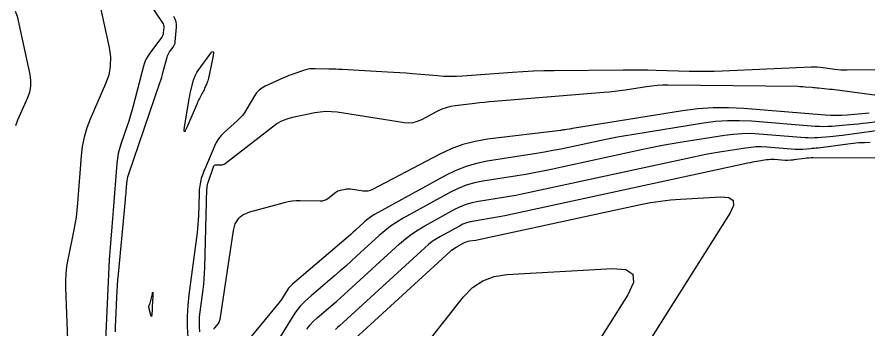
# Model space of a CAD drawing. Extents: x 1768942 to 1774819, y 723037 to 732099.
# Drawn here: x 1770861.8 to 1770924.4, y 724451 to 724473.9 of the extents above; entities that cross this region are included whole.
import ezdxf

# ---------------------------------------------------------------- set-up
doc = ezdxf.new("R2010")
doc.units = 0
doc.layers.add('R_Contours', color=7, linetype='Continuous')

msp = doc.modelspace()

# ---------------------------------------------------------------- linework, layer by layer
at = {"layer": 'R_Contours'}
for points in [[(1770867.09, 724478.408), (1770868.566, 724471.665), (1770868.662, 724470.981), (1770868.65, 724470.307), (1770868.529, 724469.644), (1770868.3, 724468.992), (1770867.164, 724466.405), (1770866.909, 724465.751), (1770866.712, 724465.083), (1770866.574, 724464.4), (1770866.494, 724463.703), (1770866.241, 724460.229), (1770866.194, 724459.704), (1770866.13, 724459.181), (1770866.048, 724458.66), (1770865.949, 724458.142), (1770865.519, 724456.075), (1770865.427, 724455.556), (1770865.368, 724455.035), (1770865.341, 724454.512), (1770865.346, 724453.985), (1770865.552, 724448.904)], [(1770871.617, 724474.797), (1770872.492, 724473.499), (1770872.539, 724473.416), (1770872.569, 724473.329), (1770872.584, 724473.239), (1770872.584, 724473.144), (1770872.55, 724472.757), (1770872.535, 724472.662), (1770872.508, 724472.573), (1770872.469, 724472.488), (1770872.417, 724472.408), (1770871.551, 724471.256), (1770871.399, 724471.033), (1770871.271, 724470.798), (1770871.167, 724470.551), (1770871.086, 724470.294), (1770870.302, 724467.29), (1770870.208, 724466.943), (1770870.107, 724466.599), (1770870.001, 724466.256), (1770869.888, 724465.915), (1770869.423, 724464.556), (1770869.318, 724464.214), (1770869.235, 724463.867), (1770869.174, 724463.516), (1770869.136, 724463.16), (1770868.87, 724459.689), (1770868.846, 724459.385), (1770868.821, 724459.082), (1770868.795, 724458.779), (1770868.767, 724458.476), (1770868.653, 724457.265), (1770868.626, 724456.962), (1770868.603, 724456.658), (1770868.584, 724456.355), (1770868.567, 724456.051), (1770868.263, 724449.608)], [(1770861.655, 724474.344), (1770861.779, 724473.98), (1770862.721, 724469.678), (1770862.783, 724469.242), (1770862.775, 724468.812), (1770862.698, 724468.389), (1770862.551, 724467.973), (1770861.827, 724466.323), (1770861.664, 724465.905)], [(1770869.034, 724450.74), (1770869.035, 724451.167), (1770869.049, 724451.594), (1770869.13, 724453.301), (1770869.153, 724453.728), (1770869.18, 724454.154), (1770869.213, 724454.58), (1770869.25, 724455.005), (1770869.763, 724460.461), (1770869.777, 724460.616), (1770869.791, 724460.77), (1770869.804, 724460.924), (1770869.816, 724461.078), (1770869.863, 724461.696), (1770869.88, 724461.849), (1770869.906, 724462.001), (1770869.942, 724462.15), (1770869.987, 724462.298), (1770872.3, 724469.062), (1770872.369, 724469.27), (1770872.434, 724469.479), (1770872.495, 724469.689), (1770872.552, 724469.9), (1770872.829, 724470.96), (1770872.862, 724471.064), (1770872.903, 724471.163), (1770872.955, 724471.257), (1770873.016, 724471.347), (1770873.278, 724471.696), (1770873.337, 724471.786), (1770873.382, 724471.882), (1770873.412, 724471.983), (1770873.429, 724472.089), (1770873.522, 724473.162), (1770873.524, 724473.372), (1770873.49, 724473.574), (1770873.422, 724473.766), (1770873.319, 724473.95)], [(1770929.823, 724470.071), (1770922.874, 724470.003), (1770922.654, 724470.005), (1770922.434, 724470.015), (1770922.215, 724470.033), (1770921.997, 724470.059), (1770921.124, 724470.18), (1770920.905, 724470.205), (1770920.686, 724470.22), (1770920.467, 724470.225), (1770920.247, 724470.221), (1770913.718, 724469.932), (1770913.109, 724469.911), (1770912.5, 724469.901), (1770911.89, 724469.902), (1770911.281, 724469.915), (1770908.843, 724469.986), (1770908.233, 724470.001), (1770907.624, 724470.011), (1770907.014, 724470.014), (1770906.405, 724470.011), (1770901.331, 724469.963), (1770900.563, 724469.949), (1770899.796, 724469.923), (1770899.029, 724469.885), (1770898.263, 724469.835), (1770894.592, 724469.564), (1770894.13, 724469.539), (1770893.668, 724469.533), (1770893.205, 724469.545), (1770892.743, 724469.577), (1770890.896, 724469.739), (1770890.434, 724469.778), (1770889.971, 724469.812), (1770889.509, 724469.843), (1770889.046, 724469.869), (1770885.725, 724470.045), (1770885.485, 724470.057), (1770885.245, 724470.068), (1770885.004, 724470.077), (1770884.764, 724470.084), (1770883.727, 724470.115), (1770883.525, 724470.112), (1770883.326, 724470.092), (1770883.129, 724470.054), (1770882.935, 724469.998), (1770882.164, 724469.741), (1770881.972, 724469.674), (1770881.782, 724469.602), (1770881.594, 724469.525), (1770881.408, 724469.443), (1770880.046, 724468.819), (1770879.808, 724468.688), (1770879.599, 724468.526), (1770879.418, 724468.333), (1770879.265, 724468.11), (1770878.71, 724467.152), (1770878.563, 724466.919), (1770878.399, 724466.7), (1770878.218, 724466.495), (1770878.021, 724466.303), (1770877.028, 724465.409), (1770876.807, 724465.189), (1770876.615, 724464.948), (1770876.449, 724464.688), (1770876.312, 724464.409), (1770875.596, 724462.732), (1770875.564, 724462.655), (1770875.534, 724462.577), (1770875.504, 724462.499), (1770875.477, 724462.42), (1770875.368, 724462.104), (1770875.343, 724462.024), (1770875.321, 724461.944), (1770875.303, 724461.863), (1770875.288, 724461.78), (1770875.217, 724461.343), (1770875.203, 724461.242), (1770875.191, 724461.141), (1770875.184, 724461.04), (1770875.179, 724460.938), (1770875.134, 724459.287), (1770875.122, 724458.978), (1770875.102, 724458.67), (1770875.073, 724458.362), (1770875.036, 724458.055), (1770874.427, 724453.46), (1770874.346, 724452.682), (1770874.308, 724451.904), (1770874.314, 724451.125), (1770874.363, 724450.344)], [(1770875.234, 724450.752), (1770875.211, 724451.118), (1770875.208, 724451.483), (1770875.226, 724451.848), (1770875.264, 724452.213), (1770875.483, 724453.862), (1770875.53, 724454.259), (1770875.567, 724454.657), (1770875.594, 724455.055), (1770875.61, 724455.455), (1770875.767, 724461.271), (1770875.769, 724461.31), (1770875.772, 724461.349), (1770875.776, 724461.387), (1770875.782, 724461.426), (1770875.807, 724461.58), (1770875.814, 724461.618), (1770875.822, 724461.656), (1770875.832, 724461.693), (1770875.844, 724461.73), (1770876.243, 724462.894), (1770876.277, 724462.963), (1770876.325, 724463.012), (1770876.388, 724463.041), (1770876.465, 724463.049), (1770876.8, 724463.043), (1770876.882, 724463.048), (1770876.959, 724463.066), (1770877.032, 724463.098), (1770877.101, 724463.143), (1770880.579, 724465.847), (1770880.919, 724466.083), (1770881.28, 724466.276), (1770881.66, 724466.427), (1770882.06, 724466.535), (1770883.699, 724466.883), (1770884.109, 724466.951), (1770884.52, 724466.982), (1770884.933, 724466.975), (1770885.346, 724466.93), (1770890.307, 724466.165), (1770890.638, 724466.139), (1770890.959, 724466.166), (1770891.272, 724466.245), (1770891.576, 724466.376), (1770892.776, 724467.006), (1770893.08, 724467.149), (1770893.394, 724467.263), (1770893.716, 724467.348), (1770894.048, 724467.403), (1770895.49, 724467.58), (1770895.843, 724467.621), (1770896.196, 724467.659), (1770896.549, 724467.693), (1770896.903, 724467.724), (1770904.997, 724468.386), (1770905.389, 724468.421), (1770905.781, 724468.464), (1770906.172, 724468.514), (1770906.563, 724468.57), (1770908.122, 724468.811), (1770908.512, 724468.864), (1770908.903, 724468.9), (1770909.296, 724468.92), (1770909.69, 724468.923), (1770919.297, 724468.816), (1770919.423, 724468.813), (1770919.549, 724468.808), (1770919.674, 724468.8), (1770919.8, 724468.79), (1770920.301, 724468.745), (1770920.427, 724468.733), (1770920.552, 724468.722), (1770920.677, 724468.71), (1770920.803, 724468.698), (1770921.636, 724468.618), (1770921.816, 724468.6), (1770921.997, 724468.58), (1770922.177, 724468.557), (1770922.357, 724468.534), (1770925.093, 724468.155)], [(1770924.52, 724466.839), (1770922.896, 724466.705), (1770922.49, 724466.68), (1770922.084, 724466.671), (1770921.678, 724466.679), (1770921.272, 724466.703), (1770915.29, 724467.183), (1770914.159, 724467.24), (1770913.031, 724467.23), (1770911.905, 724467.152), (1770910.782, 724467.007), (1770902.691, 724465.716), (1770902.681, 724465.714), (1770902.671, 724465.713), (1770902.661, 724465.711), (1770902.651, 724465.709), (1770902.612, 724465.7), (1770902.602, 724465.698), (1770902.592, 724465.696), (1770902.582, 724465.694), (1770902.572, 724465.693), (1770902.115, 724465.621), (1770902.036, 724465.608), (1770901.956, 724465.597), (1770901.876, 724465.586), (1770901.796, 724465.576), (1770896.413, 724464.918), (1770895.502, 724464.765), (1770894.616, 724464.532), (1770893.754, 724464.219), (1770892.918, 724463.826), (1770887.955, 724461.22), (1770887.787, 724461.147), (1770887.614, 724461.104), (1770887.437, 724461.089), (1770887.254, 724461.103), (1770886.335, 724461.245), (1770886.24, 724461.255), (1770886.145, 724461.257), (1770886.051, 724461.25), (1770885.957, 724461.234), (1770885.582, 724461.154), (1770885.49, 724461.13), (1770885.403, 724461.095), (1770885.321, 724461.051), (1770885.243, 724460.997), (1770884.661, 724460.544), (1770884.534, 724460.461), (1770884.4, 724460.403), (1770884.257, 724460.369), (1770884.106, 724460.36), (1770882.622, 724460.388), (1770882.324, 724460.383), (1770882.029, 724460.357), (1770881.736, 724460.311), (1770881.446, 724460.243), (1770878.895, 724459.552), (1770878.429, 724459.362), (1770878.073, 724459.073), (1770877.827, 724458.687), (1770877.692, 724458.201), (1770876.717, 724451.665), (1770876.698, 724451.58), (1770876.669, 724451.5), (1770876.629, 724451.424), (1770876.578, 724451.353), (1770876.322, 724451.041), (1770876.286, 724450.99), (1770876.258, 724450.935)], [(1770930.595, 724466.942), (1770924.346, 724466.109), (1770924.03, 724466.069), (1770923.713, 724466.033), (1770923.396, 724466.001), (1770923.079, 724465.973), (1770921.808, 724465.868), (1770921.491, 724465.848), (1770921.173, 724465.842), (1770920.856, 724465.848), (1770920.538, 724465.867), (1770915.857, 724466.242), (1770914.972, 724466.287), (1770914.089, 724466.279), (1770913.209, 724466.218), (1770912.33, 724466.104), (1770907.184, 724465.283), (1770906.585, 724465.183), (1770905.987, 724465.075), (1770905.39, 724464.959), (1770904.795, 724464.835), (1770902.418, 724464.322), (1770901.823, 724464.197), (1770901.226, 724464.082), (1770900.628, 724463.975), (1770900.029, 724463.876), (1770896.408, 724463.306), (1770895.616, 724463.146), (1770894.846, 724462.92), (1770894.099, 724462.628), (1770893.375, 724462.269), (1770888.111, 724459.372), (1770887.915, 724459.256), (1770887.727, 724459.129), (1770887.547, 724458.992), (1770887.374, 724458.843), (1770886.701, 724458.226), (1770886.532, 724458.072), (1770886.361, 724457.921), (1770886.189, 724457.77), (1770886.016, 724457.622), (1770882.06, 724454.261), (1770881.957, 724454.166), (1770881.862, 724454.065), (1770881.776, 724453.956), (1770881.698, 724453.84), (1770881.402, 724453.363), (1770881.326, 724453.245), (1770881.247, 724453.13), (1770881.163, 724453.017), (1770881.076, 724452.907), (1770879.026, 724450.403)], [(1770926.106, 724465.678), (1770922.553, 724465.205), (1770922.324, 724465.176), (1770922.096, 724465.15), (1770921.867, 724465.127), (1770921.638, 724465.107), (1770920.721, 724465.031), (1770920.492, 724465.017), (1770920.262, 724465.012), (1770920.033, 724465.016), (1770919.804, 724465.03), (1770916.424, 724465.301), (1770915.785, 724465.333), (1770915.148, 724465.327), (1770914.512, 724465.283), (1770913.878, 724465.201), (1770910.758, 724464.704), (1770910.028, 724464.582), (1770909.299, 724464.451), (1770908.573, 724464.309), (1770907.848, 724464.158), (1770901.116, 724462.704), (1770900.491, 724462.573), (1770899.864, 724462.452), (1770899.236, 724462.339), (1770898.605, 724462.235), (1770896.081, 724461.838), (1770895.459, 724461.713), (1770894.855, 724461.535), (1770894.268, 724461.305), (1770893.7, 724461.024), (1770890.221, 724459.109), (1770889.746, 724458.829), (1770889.29, 724458.522), (1770888.853, 724458.189), (1770888.436, 724457.828), (1770886.804, 724456.333), (1770886.394, 724455.961), (1770885.981, 724455.593), (1770885.565, 724455.229), (1770885.145, 724454.869), (1770883.426, 724453.409), (1770883.015, 724453.032), (1770882.637, 724452.627), (1770882.293, 724452.193), (1770881.981, 724451.731), (1770880.708, 724449.676)], [(1770883.108, 724450.955), (1770883.342, 724451.249), (1770883.598, 724451.524), (1770883.876, 724451.779), (1770885.033, 724452.763), (1770885.321, 724453.01), (1770885.607, 724453.259), (1770885.891, 724453.512), (1770886.172, 724453.767), (1770889.941, 724457.22), (1770890.376, 724457.596), (1770890.832, 724457.944), (1770891.307, 724458.264), (1770891.803, 724458.556), (1770894.024, 724459.778), (1770894.437, 724459.983), (1770894.863, 724460.15), (1770895.302, 724460.279), (1770895.754, 724460.37), (1770897.588, 724460.659), (1770898.046, 724460.734), (1770898.503, 724460.816), (1770898.958, 724460.904), (1770899.413, 724460.999), (1770911.718, 724463.657), (1770912.164, 724463.75), (1770912.61, 724463.837), (1770913.058, 724463.918), (1770913.507, 724463.993), (1770915.425, 724464.299), (1770915.815, 724464.349), (1770916.206, 724464.376), (1770916.598, 724464.38), (1770916.991, 724464.36), (1770919.069, 724464.193), (1770919.21, 724464.185), (1770919.351, 724464.182), (1770919.492, 724464.185), (1770919.633, 724464.194), (1770920.197, 724464.24), (1770920.338, 724464.253), (1770920.479, 724464.267), (1770920.619, 724464.283), (1770920.76, 724464.301), (1770922.944, 724464.592), (1770923.356, 724464.64), (1770923.768, 724464.674), (1770924.181, 724464.694), (1770924.595, 724464.701)], [(1770938.46, 724463.541), (1770920.4, 724463.546), (1770920.245, 724463.544), (1770920.091, 724463.536), (1770919.937, 724463.524), (1770919.783, 724463.506), (1770918.967, 724463.397), (1770918.914, 724463.39), (1770918.862, 724463.384), (1770918.809, 724463.379), (1770918.756, 724463.374), (1770918.546, 724463.357), (1770918.493, 724463.354), (1770918.44, 724463.353), (1770918.388, 724463.354), (1770918.335, 724463.357), (1770917.558, 724463.419), (1770917.411, 724463.426), (1770917.265, 724463.425), (1770917.119, 724463.415), (1770916.973, 724463.396), (1770916.256, 724463.282), (1770916.088, 724463.254), (1770915.921, 724463.224), (1770915.754, 724463.191), (1770915.588, 724463.156), (1770897.709, 724459.294), (1770897.426, 724459.235), (1770897.141, 724459.18), (1770896.857, 724459.129), (1770896.571, 724459.082), (1770895.427, 724458.902), (1770895.145, 724458.845), (1770894.871, 724458.765), (1770894.606, 724458.661), (1770894.348, 724458.533), (1770892.963, 724457.771), (1770892.654, 724457.589), (1770892.357, 724457.389), (1770892.073, 724457.172), (1770891.801, 724456.937), (1770885.529, 724451.191), (1770885.382, 724451.058), (1770885.234, 724450.925)], [(1770884.887, 724448.616), (1770893.662, 724456.655), (1770893.77, 724456.748), (1770893.883, 724456.834), (1770894, 724456.913), (1770894.123, 724456.986), (1770894.672, 724457.288), (1770894.774, 724457.339), (1770894.88, 724457.38), (1770894.988, 724457.412), (1770895.1, 724457.434), (1770895.554, 724457.506), (1770895.667, 724457.524), (1770895.78, 724457.545), (1770895.893, 724457.566), (1770896.005, 724457.59), (1770907.698, 724460.115), (1770908.425, 724460.258), (1770909.155, 724460.371), (1770909.889, 724460.455), (1770910.628, 724460.51), (1770913.589, 724460.672), (1770914.187, 724460.629), (1770914.501, 724460.419), (1770914.531, 724460.043), (1770914.277, 724459.5), (1770905.884, 724446.222)], [(1770891.761, 724449.646), (1770894.658, 724453.32), (1770895.315, 724454.004), (1770896.065, 724454.508), (1770896.909, 724454.831), (1770897.846, 724454.975), (1770905.625, 724455.402), (1770906.608, 724455.331), (1770907.124, 724454.987), (1770907.174, 724454.368), (1770906.756, 724453.475), (1770903.565, 724448.427)]]:
    msp.add_lwpolyline(points, dxfattribs=at)
for points in [[(1770875.849, 724469.309), (1770875.821, 724469.213), (1770875.789, 724469.119), (1770875.751, 724469.027), (1770875.591, 724468.661), (1770875.55, 724468.569), (1770875.507, 724468.479), (1770875.463, 724468.39), (1770875.417, 724468.301), (1770875.218, 724467.927), (1770875.17, 724467.835), (1770875.124, 724467.742), (1770875.08, 724467.647), (1770875.038, 724467.552), (1770874.285, 724465.786), (1770874.171, 724465.544), (1770874.105, 724465.471), (1770874.088, 724465.568), (1770874.12, 724465.834), (1770874.423, 724467.723), (1770874.457, 724467.92), (1770874.495, 724468.115), (1770874.538, 724468.31), (1770874.585, 724468.504), (1770874.783, 724469.278), (1770874.841, 724469.468), (1770874.916, 724469.649), (1770875.008, 724469.823), (1770875.116, 724469.988), (1770875.971, 724471.166), (1770876.122, 724471.347), (1770876.213, 724471.39), (1770876.242, 724471.294), (1770876.21, 724471.061), (1770875.871, 724469.406)], [(1770871.581, 724452.85), (1770871.594, 724452.885), (1770871.605, 724452.921), (1770871.614, 724452.958), (1770871.744, 724453.555), (1770871.765, 724453.639), (1770871.778, 724453.666), (1770871.784, 724453.637), (1770871.782, 724453.55), (1770871.747, 724452.84), (1770871.742, 724452.733), (1770871.736, 724452.627), (1770871.73, 724452.52), (1770871.723, 724452.414), (1770871.696, 724451.988), (1770871.687, 724451.908), (1770871.673, 724451.88), (1770871.654, 724451.905), (1770871.631, 724451.982), (1770871.491, 724452.536), (1770871.485, 724452.573), (1770871.485, 724452.608), (1770871.492, 724452.644), (1770871.504, 724452.678), (1770871.567, 724452.815)]]:
    msp.add_lwpolyline(points, close=True, dxfattribs=at)

doc.saveas('drawing.dxf')
